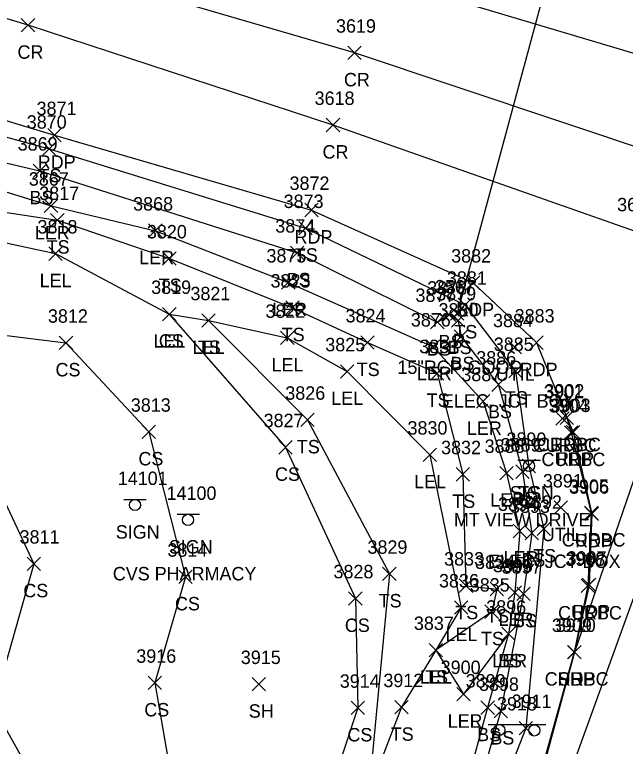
# Model space of a CAD drawing. Extents: x 1462089 to 1464015, y 730534 to 736144.
# Drawn here: x 1462748.3 to 1462839.3, y 732306.5 to 732415.6 of the extents above; entities that cross this region are included whole.
import ezdxf

# ---------------------------------------------------------------- set-up
doc = ezdxf.new("R2010")
doc.units = 0
for name, color, linetype in [('D_A', 7, 'Continuous'), ('D_C', 7, 'Continuous'), ('D_I', 7, 'Continuous'), ('D_TIC', 7, 'Continuous'), ('DCP', 7, 'Continuous'), ('L_A', 7, 'Continuous'), ('L_I', 7, 'Continuous'), ('L_TIC', 7, 'Continuous'), ('LARO', 7, 'Continuous'), ('LELB', 7, 'Continuous'), ('P_A', 7, 'Continuous'), ('P_I', 7, 'Continuous'), ('P_TIC', 7, 'Continuous'), ('PET', 7, 'Continuous'), ('PRC', 7, 'Continuous'), ('PSP', 7, 'Continuous'), ('R_A', 7, 'Continuous'), ('R_I', 7, 'Continuous'), ('R_TIC', 7, 'Continuous'), ('RC', 7, 'Continuous'), ('S_A', 7, 'Continuous'), ('S_C', 7, 'Continuous'), ('S_I', 7, 'Continuous'), ('SSGN', 7, 'Continuous'), ('U_A', 7, 'Continuous'), ('U_C', 7, 'Continuous'), ('U_I', 7, 'Continuous'), ('UDEFAULT', 7, 'Continuous')]:
    doc.layers.add(name, color=color, linetype=linetype)

msp = doc.modelspace()

# ---------------------------------------------------------------- linework, layer by layer
at = {"layer": 'D_TIC'}
for points in [[(1462813.23, 732370.01), (1462815.23, 732372.01)], [(1462815.23, 732370.01), (1462813.23, 732372.01)]]:
    msp.add_lwpolyline(points, dxfattribs=at)
at = {"layer": 'DCP'}
msp.add_lwpolyline([(1462832.71, 732439.48), (1462814.23, 732371.01)], dxfattribs=at)
at = {"layer": 'L_TIC'}
for points in [[(1462752.43, 732394.57), (1462754.43, 732396.57)], [(1462754.43, 732394.57), (1462752.43, 732396.57)], [(1462751.06, 732391.3), (1462753.06, 732393.3)], [(1462753.06, 732391.3), (1462751.06, 732393.3)], [(1462752.71, 732386.07), (1462754.71, 732388.07)], [(1462754.71, 732386.07), (1462752.71, 732388.07)], [(1462753.65, 732383.94), (1462755.65, 732385.94)], [(1462755.65, 732383.94), (1462753.65, 732385.94)], [(1462768.26, 732382.36), (1462770.26, 732384.36)], [(1462770.26, 732382.36), (1462768.26, 732384.36)], [(1462790.64, 732382.74), (1462792.64, 732384.74)], [(1462792.64, 732382.74), (1462790.64, 732384.74)], [(1462753.38, 732378.94), (1462755.38, 732380.94)], [(1462755.38, 732378.94), (1462753.38, 732380.94)], [(1462789.4, 732379.07), (1462791.4, 732381.07)], [(1462791.4, 732379.07), (1462789.4, 732381.07)], [(1462770.35, 732378.21), (1462772.35, 732380.21)], [(1462772.35, 732378.21), (1462770.35, 732380.21)], [(1462788.08, 732374.62), (1462790.08, 732376.62)], [(1462790.08, 732374.62), (1462788.08, 732376.62)], [(1462814.41, 732371.3), (1462816.41, 732373.3)], [(1462816.41, 732371.3), (1462814.41, 732373.3)], [(1462788.69, 732370.88), (1462790.69, 732372.88)], [(1462790.69, 732370.88), (1462788.69, 732372.88)], [(1462770.34, 732369.93), (1462772.34, 732371.93)], [(1462772.34, 732369.93), (1462770.34, 732371.93)], [(1462770.34, 732369.93), (1462772.34, 732371.93)], [(1462772.34, 732369.93), (1462770.34, 732371.93)], [(1462776.18, 732368.99), (1462778.18, 732370.99)], [(1462778.18, 732368.99), (1462776.18, 732370.99)], [(1462776.18, 732368.99), (1462778.18, 732370.99)], [(1462778.18, 732368.99), (1462776.18, 732370.99)], [(1462812.05, 732369.82), (1462814.05, 732371.82)], [(1462814.05, 732369.82), (1462812.05, 732371.82)], [(1462813.39, 732368.97), (1462815.39, 732370.97)], [(1462815.39, 732368.97), (1462813.39, 732370.97)], [(1462810.29, 732368.74), (1462812.29, 732370.74)], [(1462812.29, 732368.74), (1462810.29, 732370.74)], [(1462754.94, 732365.64), (1462756.94, 732367.64)], [(1462756.94, 732365.64), (1462754.94, 732367.64)], [(1462787.93, 732366.37), (1462789.93, 732368.37)], [(1462789.93, 732366.37), (1462787.93, 732368.37)], [(1462799.87, 732365.69), (1462801.87, 732367.69)], [(1462801.87, 732365.69), (1462799.87, 732367.69)], [(1462813.82, 732366.56), (1462815.82, 732368.56)], [(1462815.82, 732366.56), (1462813.82, 732368.56)], [(1462809.65, 732365.07), (1462811.65, 732367.07)], [(1462811.65, 732365.07), (1462809.65, 732367.07)], [(1462796.85, 732361.38), (1462798.85, 732363.38)], [(1462798.85, 732361.38), (1462796.85, 732363.38)], [(1462821.96, 732361.43), (1462823.96, 732363.43)], [(1462823.96, 732361.43), (1462821.96, 732363.43)], [(1462810.28, 732361.1), (1462812.28, 732363.1)], [(1462812.28, 732361.1), (1462810.28, 732363.1)], [(1462819.41, 732359.4), (1462821.41, 732361.4)], [(1462821.41, 732359.4), (1462819.41, 732361.4)], [(1462817.13, 732356.92), (1462819.13, 732358.92)], [(1462819.13, 732356.92), (1462817.13, 732358.92)], [(1462790.94, 732354.16), (1462792.94, 732356.16)], [(1462792.94, 732354.16), (1462790.94, 732356.16)], [(1462767.29, 732352.37), (1462769.29, 732354.37)], [(1462769.29, 732352.37), (1462767.29, 732354.37)], [(1462787.66, 732350.07), (1462789.66, 732352.07)], [(1462789.66, 732350.07), (1462787.66, 732352.07)], [(1462809.19, 732348.96), (1462811.19, 732350.96)], [(1462811.19, 732348.96), (1462809.19, 732350.96)], [(1462823.94, 732347.28), (1462825.94, 732349.28)], [(1462825.94, 732347.28), (1462823.94, 732349.28)], [(1462814.11, 732346.04), (1462816.11, 732348.04)], [(1462816.11, 732346.04), (1462814.11, 732348.04)], [(1462820.6, 732346.23), (1462822.6, 732348.23)], [(1462822.6, 732346.23), (1462820.6, 732348.23)], [(1462822.99, 732346.44), (1462824.99, 732348.44)], [(1462824.99, 732346.44), (1462822.99, 732348.44)], [(1462822.59, 732337.59), (1462824.59, 732339.59)], [(1462824.59, 732337.59), (1462822.59, 732339.59)], [(1462824.38, 732337.29), (1462826.38, 732339.29)], [(1462826.38, 732337.29), (1462824.38, 732339.29)], [(1462826.17, 732337.9), (1462828.17, 732339.9)], [(1462828.17, 732337.9), (1462826.17, 732339.9)], [(1462750.14, 732332.71), (1462752.14, 732334.71)], [(1462752.14, 732332.71), (1462750.14, 732334.71)], [(1462772.75, 732330.76), (1462774.75, 732332.76)], [(1462774.75, 732330.76), (1462772.75, 732332.76)], [(1462803.14, 732331.2), (1462805.14, 732333.2)], [(1462805.14, 732331.2), (1462803.14, 732333.2)], [(1462814.56, 732329.44), (1462816.56, 732331.44)], [(1462816.56, 732329.44), (1462814.56, 732331.44)], [(1462819.17, 732328.94), (1462821.17, 732330.94)], [(1462821.17, 732328.94), (1462819.17, 732330.94)], [(1462798.07, 732327.54), (1462800.07, 732329.54)], [(1462800.07, 732327.54), (1462798.07, 732329.54)], [(1462821.84, 732328.44), (1462823.84, 732330.44)], [(1462823.84, 732328.44), (1462821.84, 732330.44)], [(1462823.13, 732328.23), (1462825.13, 732330.23)], [(1462825.13, 732328.23), (1462823.13, 732330.23)], [(1462813.86, 732326.18), (1462815.86, 732328.18)], [(1462815.86, 732326.18), (1462813.86, 732328.18)], [(1462818.39, 732325.56), (1462820.39, 732327.56)], [(1462820.39, 732325.56), (1462818.39, 732327.56)], [(1462820.9, 732322.26), (1462822.9, 732324.26)], [(1462822.9, 732322.26), (1462820.9, 732324.26)], [(1462820.9, 732322.26), (1462822.9, 732324.26)], [(1462822.9, 732322.26), (1462820.9, 732324.26)], [(1462810.06, 732319.84), (1462812.06, 732321.84)], [(1462812.06, 732319.84), (1462810.06, 732321.84)], [(1462810.06, 732319.84), (1462812.06, 732321.84)], [(1462812.06, 732319.84), (1462810.06, 732321.84)], [(1462768.17, 732314.95), (1462770.17, 732316.95)], [(1462770.17, 732314.95), (1462768.17, 732316.95)], [(1462783.7, 732314.76), (1462785.7, 732316.76)], [(1462785.7, 732314.76), (1462783.7, 732316.76)], [(1462814.21, 732313.27), (1462816.21, 732315.27)], [(1462816.21, 732313.27), (1462814.21, 732315.27)], [(1462814.21, 732313.27), (1462816.21, 732315.27)], [(1462816.21, 732313.27), (1462814.21, 732315.27)], [(1462798.45, 732311.22), (1462800.45, 732313.22)], [(1462800.45, 732311.22), (1462798.45, 732313.22)], [(1462804.94, 732311.32), (1462806.94, 732313.32)], [(1462806.94, 732311.32), (1462804.94, 732313.32)], [(1462817.79, 732311.26), (1462819.79, 732313.26)], [(1462819.79, 732311.26), (1462817.79, 732313.26)], [(1462819.76, 732310.76), (1462821.76, 732312.76)], [(1462821.76, 732310.76), (1462819.76, 732312.76)], [(1462823.49, 732308.21), (1462825.49, 732310.21)], [(1462825.49, 732308.21), (1462823.49, 732310.21)]]:
    msp.add_lwpolyline(points, dxfattribs=at)
at = {"layer": 'LARO'}
for points in [[(1462572.33, 732439.42), (1462576.07, 732442.44), (1462583.22, 732439.94), (1462602.54, 732432.41), (1462622.67, 732428.48), (1462636.8, 732423.2), (1462650.18, 732418.67), (1462663.46, 732414.24), (1462688.36, 732406.92), (1462712.41, 732399.83), (1462753.71, 732387.07), (1462769.26, 732383.36), (1462789.08, 732375.62), (1462810.65, 732366.07), (1462818.13, 732357.92), (1462821.6, 732347.23), (1462823.59, 732338.59), (1462822.84, 732329.44), (1462821.9, 732323.26), (1462815.21, 732314.27)], [(1462572.33, 732439.42), (1462575.25, 732436.87), (1462599.55, 732422.22), (1462622.04, 732422.41), (1462631.37, 732416.5), (1462636.09, 732416.37), (1462657.82, 732407.77), (1462661.3, 732405.33), (1462669.6, 732401.87), (1462685.72, 732397.58), (1462688.94, 732395.59), (1462697.15, 732392.56), (1462720.49, 732384.22), (1462723.66, 732380.38), (1462733.8, 732384.38), (1462754.38, 732379.94), (1462771.34, 732370.93), (1462777.18, 732369.99), (1462788.93, 732367.37), (1462797.85, 732362.38), (1462810.19, 732349.96), (1462814.86, 732327.18), (1462811.06, 732320.84), (1462815.21, 732314.27)]]:
    msp.add_lwpolyline(points, dxfattribs=at)
at = {"layer": 'LELB'}
for points in [[(1462576.07, 732442.44), (1462583.47, 732447.07), (1462597.53, 732450.09), (1462627.46, 732438.1), (1462676.16, 732419.43), (1462714.86, 732406.16), (1462753.43, 732395.57), (1462791.64, 732383.74), (1462815.41, 732372.3), (1462822.96, 732362.43), (1462824.94, 732348.28), (1462827.17, 732338.9), (1462824.49, 732309.21), (1462814.84, 732284.56), (1462811.59, 732269.3), (1462803.53, 732238.16)], [(1462583.22, 732439.94), (1462589.94, 732445.61), (1462624.22, 732432.73), (1462673.9, 732414.83), (1462712.5, 732401.6), (1462752.06, 732392.3), (1462790.4, 732380.07), (1462811.29, 732369.74), (1462813.05, 732370.82), (1462814.39, 732369.97), (1462814.82, 732367.56), (1462820.41, 732360.4), (1462823.99, 732347.44), (1462825.38, 732338.29), (1462824.13, 732329.23), (1462820.76, 732311.76), (1462813.01, 732284.98), (1462809.03, 732269.42), (1462801.93, 732239.13)], [(1462595.72, 732406.28), (1462619.4, 732406.7), (1462642.47, 732399.16), (1462667.34, 732396.48), (1462684.1, 732390.5), (1462719.43, 732377.7), (1462729.06, 732369.99), (1462742.49, 732352.09), (1462751.14, 732333.71), (1462745.11, 732312.38), (1462751.49, 732301.01), (1462756.6, 732270.55), (1462749.08, 732236.3), (1462739.5, 732197.27), (1462722.63, 732167.04), (1462705.2, 732121.69), (1462689.78, 732084.32), (1462690.84, 732066.26), (1462684.58, 732060.84), (1462690.56, 732032.44), (1462672.45, 732001.12)], [(1462723.88, 732392.66), (1462720.49, 732384.22), (1462723.52, 732388.53), (1462725.36, 732387.04), (1462723.66, 732380.38), (1462729.06, 732369.99), (1462755.94, 732366.64), (1462768.29, 732353.37), (1462773.75, 732331.76), (1462769.17, 732315.95), (1462772.06, 732299.26), (1462767.14, 732265.98), (1462756.64, 732233.77)], [(1462737.26, 732387.58), (1462754.65, 732384.94), (1462771.35, 732379.21), (1462789.69, 732371.88), (1462800.87, 732366.69), (1462811.28, 732362.1), (1462815.11, 732347.04), (1462815.56, 732330.44), (1462820.17, 732329.94), (1462819.39, 732326.56), (1462811.06, 732320.84), (1462805.94, 732312.32), (1462801.07, 732299.68), (1462797.14, 732292.56), (1462794.11, 732276.48), (1462793.48, 732260.93), (1462778.67, 732227.05)], [(1462771.34, 732370.93), (1462788.66, 732351.07), (1462799.07, 732328.54), (1462799.45, 732312.22), (1462793.43, 732294.03), (1462783.04, 732263.92), (1462772.71, 732229.46), (1462765.32, 732191.27), (1462752.68, 732160.4), (1462737.05, 732121.41), (1462720.38, 732070.54)], [(1462777.18, 732369.99), (1462791.94, 732355.16), (1462804.14, 732332.2), (1462801.07, 732299.68)], [(1462821.9, 732323.26), (1462818.79, 732312.26), (1462811.69, 732286.33)]]:
    msp.add_lwpolyline(points, dxfattribs=at)
at = {"layer": 'P_TIC'}
for points in [[(1462749.28, 732412.99), (1462751.28, 732414.99)], [(1462751.28, 732412.99), (1462749.28, 732414.99)], [(1462797.94, 732408.88), (1462799.94, 732410.88)], [(1462799.94, 732408.88), (1462797.94, 732410.88)], [(1462794.74, 732398.11), (1462796.74, 732400.11)], [(1462796.74, 732398.11), (1462794.74, 732400.11)], [(1462753.24, 732396.59), (1462755.24, 732398.59)], [(1462755.24, 732396.59), (1462753.24, 732398.59)], [(1462791.52, 732385.44), (1462793.52, 732387.44)], [(1462793.52, 732385.44), (1462791.52, 732387.44)], [(1462815.61, 732374.61), (1462817.61, 732376.61)], [(1462817.61, 732374.61), (1462815.61, 732376.61)], [(1462825.08, 732365.67), (1462827.08, 732367.67)], [(1462827.08, 732365.67), (1462825.08, 732367.67)], [(1462829.59, 732354.49), (1462831.59, 732356.49)], [(1462831.59, 732354.49), (1462829.59, 732356.49)], [(1462830.52, 732352.33), (1462832.52, 732354.33)], [(1462832.52, 732352.33), (1462830.52, 732354.33)], [(1462833.33, 732340.15), (1462835.33, 732342.15)], [(1462835.33, 732340.15), (1462833.33, 732342.15)], [(1462832.9, 732329.57), (1462834.9, 732331.57)], [(1462834.9, 732329.57), (1462832.9, 732331.57)], [(1462830.73, 732319.54), (1462832.73, 732321.54)], [(1462832.73, 732319.54), (1462830.73, 732321.54)], [(1462830.73, 732319.54), (1462832.73, 732321.54)], [(1462832.73, 732319.54), (1462830.73, 732321.54)]]:
    msp.add_lwpolyline(points, dxfattribs=at)
at = {"layer": 'PET'}
for points in [[(1462974.36, 732735), (1462957.21, 732680.82), (1462945.36, 732643.96), (1462932.51, 732601.63), (1462920.15, 732563.11), (1462911.43, 732534.97), (1462898.01, 732492.33), (1462884.52, 732450), (1462822.42, 732278.6), (1462811.42, 732236.79), (1462797.46, 732186.94), (1462784.89, 732139.5), (1462773.38, 732098.59), (1462761.09, 732052.78), (1462749.31, 732009.82), (1462737.3, 731963.43), (1462717.1, 731889.53)], [(1462560.47, 732471.1), (1462602.43, 732455.27), (1462630.05, 732443.64), (1462677.49, 732423.16), (1462715.52, 732409.3), (1462754.24, 732397.59), (1462792.52, 732386.44), (1462816.61, 732375.61), (1462826.08, 732366.67), (1462830.59, 732355.49), (1462831.52, 732353.33), (1462834.33, 732341.15), (1462833.9, 732330.57), (1462831.73, 732320.54)]]:
    msp.add_lwpolyline(points, dxfattribs=at)
at = {"layer": 'PRC'}
for points in [[(1462860.17, 732402.54), (1462850.14, 732406.94), (1462802.36, 732421.18), (1462757.56, 732432.91), (1462714.03, 732445.15), (1462666.7, 732456.26), (1462620.19, 732470.7), (1462574.65, 732484.39)], [(1462855.98, 732390.47), (1462845.16, 732394.41), (1462798.94, 732409.88), (1462754.36, 732422.89), (1462709.64, 732434.26), (1462665.06, 732447.45), (1462615.94, 732461.58)], [(1462851.6, 732378.35), (1462840.83, 732383.25), (1462795.74, 732399.11), (1462750.28, 732413.99), (1462709.64, 732426.3), (1462661.88, 732441.51), (1462615.94, 732461.58)]]:
    msp.add_lwpolyline(points, dxfattribs=at)
at = {"layer": 'PSP'}
msp.add_lwpolyline([(1462968.73, 732736.5), (1462951.61, 732681.88), (1462940.59, 732646.44), (1462927.05, 732603.06), (1462915.13, 732564.78), (1462905.93, 732535.59), (1462892.76, 732493.15), (1462882.84, 732461.98), (1462878.84, 732452.24), (1462860.17, 732402.54), (1462855.98, 732390.47), (1462851.6, 732378.35), (1462831.73, 732320.54), (1462820.54, 732279.17), (1462809.4, 732237.24), (1462795.77, 732187.97), (1462782.91, 732140.19), (1462771.75, 732099.01), (1462759.21, 732053.14), (1462747.62, 732010.5), (1462744.84, 731999.27), (1462735.88, 731965.54), (1462724.35, 731923.62)], dxfattribs=at)
at = {"layer": 'R_TIC'}
for points in [[(1462828.93, 732354.37), (1462830.93, 732356.37)], [(1462830.93, 732354.37), (1462828.93, 732356.37)], [(1462829.59, 732354.49), (1462831.59, 732356.49)], [(1462831.59, 732354.49), (1462829.59, 732356.49)], [(1462830.24, 732352.27), (1462832.24, 732354.27)], [(1462832.24, 732352.27), (1462830.24, 732354.27)], [(1462833.24, 732340.28), (1462835.24, 732342.28)], [(1462835.24, 732340.28), (1462833.24, 732342.28)], [(1462832.71, 732329.4), (1462834.71, 732331.4)], [(1462834.71, 732329.4), (1462832.71, 732331.4)], [(1462830.71, 732319.54), (1462832.71, 732321.54)], [(1462832.71, 732319.54), (1462830.71, 732321.54)]]:
    msp.add_lwpolyline(points, dxfattribs=at)
at = {"layer": 'RC'}
msp.add_lwpolyline([(1462829.93, 732355.37), (1462830.59, 732355.49), (1462831.24, 732353.27), (1462834.24, 732341.28), (1462833.71, 732330.4), (1462831.71, 732320.54), (1462820.1, 732278.81), (1462808.97, 732237.56), (1462795.49, 732188.01), (1462782.74, 732140.32), (1462771.63, 732099.14), (1462759.13, 732053.25), (1462747.5, 732010.47), (1462744.54, 731999.36), (1462742.28, 731993.46), (1462735.21, 731981.65), (1462730.48, 731976.35), (1462728.98, 731974.4)], dxfattribs=at)
at = {"layer": 'SSGN'}
for p, q in [((1462823.31, 732349.13), (1462826.65, 732349.13)), ((1462824.96, 732348.3), (1462824.96, 732348.3)), ((1462764.57, 732343.3), (1462767.9, 732343.3)), ((1462766.22, 732342.47), (1462766.22, 732342.47)), ((1462772.49, 732341.09), (1462775.82, 732341.09)), ((1462774.13, 732340.25), (1462774.13, 732340.25)), ((1462818.87, 732309.77), (1462827.46, 732309.77)), ((1462822.89, 732308.86), (1462822.89, 732308.86))]:
    msp.add_line(p, q, dxfattribs=at)
for centre in [(1462824.96, 732348.3), (1462766.22, 732342.47), (1462774.13, 732340.25), (1462820.53, 732308.93), (1462825.74, 732308.86)]:
    msp.add_circle(centre, 0.833, dxfattribs=at)
at = {"layer": 'UDEFAULT'}
for points in [[(1462821.85, 732364.98), (1462823.85, 732366.98)], [(1462823.85, 732364.98), (1462821.85, 732366.98)], [(1462828.71, 732341.08), (1462830.71, 732343.08)], [(1462830.71, 732341.08), (1462828.71, 732343.08)]]:
    msp.add_lwpolyline(points, dxfattribs=at)

# ---------------------------------------------------------------- texts
at = {"layer": 'D_A'}
msp.add_text('P', height=2, dxfattribs=at).set_placement((1462813.61, 732366.01))
at = {"layer": 'D_C'}
msp.add_text('15"RCP-GOOD', height=2, dxfattribs=at).set_placement((1462805.34, 732362.01))
at = {"layer": 'D_I'}
msp.add_text('3567', height=2, dxfattribs=at).set_placement((1462810.93, 732374.01))
at = {"layer": 'L_A'}
for s, p in [('TS', (1462751.84, 732390.57)), ('BS', (1462750.5, 732387.3)), ('LER', (1462751.29, 732382.07)), ('TS', (1462753.06, 732379.94)), ('TS', (1462790.05, 732378.74)), ('LER', (1462766.84, 732378.36)), ('LEL', (1462752.02, 732374.94)), ('BS', (1462788.84, 732375.07)), ('TS', (1462769.76, 732374.21)), ('LER', (1462786.66, 732370.62)), ('TS', (1462788.1, 732366.88)), ('TS', (1462813.82, 732367.3)), ('LEL', (1462768.98, 732365.93)), ('CS', (1462769.78, 732365.93)), ('BS', (1462811.49, 732365.82)), ('LEL', (1462774.82, 732364.99)), ('TS', (1462775.59, 732364.99)), ('BS', (1462809.73, 732364.74)), ('BS', (1462812.83, 732364.97)), ('LEL', (1462786.57, 732362.37)), ('BS', (1462813.26, 732362.56)), ('CS', (1462754.38, 732361.64)), ('TS', (1462799.28, 732361.69)), ('LER', (1462808.23, 732361.07)), ('LEL', (1462795.49, 732357.38)), ('TS', (1462809.69, 732357.1)), ('TS', (1462821.37, 732357.43)), ('BS', (1462818.85, 732355.4)), ('LER', (1462815.71, 732352.92)), ('TS', (1462790.35, 732350.16)), ('CS', (1462766.74, 732348.37)), ('CS', (1462787.1, 732346.07)), ('LEL', (1462807.83, 732344.96)), ('TS', (1462823.35, 732343.28)), ('TS', (1462813.52, 732342.04)), ('LER', (1462819.19, 732342.23)), ('BS', (1462822.43, 732342.44)), ('LER', (1462821.18, 732333.59)), ('BS', (1462823.82, 732333.29)), ('TS', (1462825.57, 732333.9)), ('CS', (1462749.58, 732328.71)), ('CS', (1462772.19, 732326.76)), ('TS', (1462802.55, 732327.2)), ('TS', (1462813.97, 732325.44)), ('TS', (1462818.58, 732324.94)), ('LER', (1462820.42, 732324.44)), ('BS', (1462822.57, 732324.23)), ('CS', (1462797.51, 732323.54)), ('LEL', (1462812.5, 732322.18)), ('TS', (1462817.8, 732321.56)), ('LER', (1462819.48, 732318.26)), ('BS', (1462820.34, 732318.26)), ('LEL', (1462808.7, 732315.84)), ('TS', (1462809.47, 732315.84)), ('CS', (1462767.61, 732310.95)), ('SH', (1462783.18, 732310.76)), ('LER', (1462812.8, 732309.27)), ('LEL', (1462812.85, 732309.27)), ('CS', (1462797.89, 732307.22)), ('TS', (1462804.35, 732307.32)), ('BS', (1462817.23, 732307.26)), ('BS', (1462819.2, 732306.76))]:
    msp.add_text(s, height=2, dxfattribs=at).set_placement(p)
at = {"layer": 'L_I'}
for s, p in [('3870', (1462750.09, 732398.57)), ('3869', (1462748.74, 732395.3)), ('3867', (1462750.4, 732390.07)), ('3817', (1462751.95, 732387.94)), ('3868', (1462765.95, 732386.36)), ('3873', (1462788.38, 732386.74)), ('3874', (1462787.14, 732383.07)), ('3818', (1462751.69, 732382.94)), ('3820', (1462768, 732382.21)), ('3875', (1462785.82, 732378.62)), ('3823', (1462786.43, 732374.88)), ('3881', (1462812.72, 732375.3)), ('3819', (1462768.64, 732373.93)), ('3819', (1462768.64, 732373.93)), ('3878', (1462809.79, 732373.82)), ('3821', (1462774.49, 732372.99)), ('3821', (1462774.49, 732372.99)), ('3877', (1462808.03, 732372.74)), ('3879', (1462811.12, 732372.97)), ('3822', (1462785.67, 732370.37)), ('3880', (1462811.47, 732370.56)), ('3812', (1462753.25, 732369.64)), ('3824', (1462797.61, 732369.69)), ('3876', (1462807.34, 732369.07)), ('3825', (1462794.59, 732365.38)), ('3831', (1462808.59, 732365.1)), ('3885', (1462819.7, 732365.43)), ('3886', (1462817.09, 732363.4)), ('3887', (1462814.87, 732360.92)), ('3826', (1462788.63, 732358.16)), ('3813', (1462765.6, 732356.37)), ('3827', (1462785.4, 732354.07)), ('3830', (1462806.85, 732352.96)), ('3889', (1462820.72, 732350.44)), ('3890', (1462821.59, 732351.28)), ('3832', (1462811.85, 732350.04)), ('3888', (1462818.34, 732350.23)), ('3894', (1462820.33, 732341.59)), ('3892', (1462823.91, 732341.9)), ('3893', (1462822.12, 732341.29)), ('3811', (1462749.02, 732336.71)), ('3829', (1462800.88, 732335.2)), ('3814', (1462771.06, 732334.76)), ('3833', (1462812.3, 732333.44)), ('3834', (1462816.91, 732332.94)), ('3895', (1462819.58, 732332.44)), ('3897', (1462820.87, 732332.23)), ('3828', (1462795.81, 732331.54)), ('3836', (1462811.54, 732330.18)), ('3835', (1462816.13, 732329.56)), ('3896', (1462818.58, 732326.26)), ('3896', (1462818.58, 732326.26)), ('3837', (1462807.8, 732323.84)), ('3837', (1462807.8, 732323.84)), ('3916', (1462766.42, 732318.95)), ('3915', (1462782, 732318.76)), ('3900', (1462811.79, 732317.27)), ('3900', (1462811.79, 732317.27)), ('3914', (1462796.75, 732315.22)), ('3912', (1462803.25, 732315.32)), ('3899', (1462815.52, 732315.26)), ('3898', (1462817.5, 732314.76)), ('3911', (1462822.36, 732312.21))]:
    msp.add_text(s, height=2, dxfattribs=at).set_placement(p)
at = {"layer": 'P_A'}
for s, p in [('CR', (1462748.71, 732408.99)), ('CR', (1462797.37, 732404.88)), ('CR', (1462794.18, 732394.11)), ('RDP', (1462751.73, 732392.59)), ('RDP', (1462790.01, 732381.44)), ('RDP', (1462814.1, 732370.61)), ('RDP', (1462823.57, 732361.67)), ('RDP', (1462828.08, 732350.49)), ('RDP', (1462829.01, 732348.33)), ('RDP', (1462831.82, 732336.15)), ('RDP', (1462831.39, 732325.57)), ('SHP', (1462829.27, 732315.54)), ('RDP', (1462829.22, 732315.54))]:
    msp.add_text(s, height=2, dxfattribs=at).set_placement(p)
at = {"layer": 'P_I'}
for s, p in [('3619', (1462796.19, 732412.88)), ('3618', (1462793, 732402.11)), ('3871', (1462751.55, 732400.59)), ('3872', (1462789.26, 732389.44)), ('3617', (1462838.09, 732386.25)), ('3882', (1462813.35, 732378.61)), ('3883', (1462822.82, 732369.67)), ('3902', (1462827.25, 732358.49)), ('3903', (1462828.18, 732356.33)), ('3906', (1462830.94, 732344.15)), ('3907', (1462830.56, 732333.57)), ('3910', (1462828.95, 732323.54)), ('3910', (1462828.95, 732323.54))]:
    msp.add_text(s, height=2, dxfattribs=at).set_placement(p)
at = {"layer": 'R_A'}
for p in [(1462825.51, 732350.37), (1462826.17, 732350.49), (1462826.82, 732348.27), (1462829.83, 732336.28), (1462829.29, 732325.4), (1462827.3, 732315.54)]:
    msp.add_text('CURBC', height=2, dxfattribs=at).set_placement(p)
at = {"layer": 'R_I'}
for s, p in [('3901', (1462827.16, 732358.37)), ('3902', (1462827.25, 732358.49)), ('3904', (1462827.9, 732356.27)), ('3905', (1462830.91, 732344.28)), ('3908', (1462830.37, 732333.4)), ('3909', (1462828.37, 732323.54))]:
    msp.add_text(s, height=2, dxfattribs=at).set_placement(p)
at = {"layer": 'S_A'}
for p in [(1462822.1, 732343.28), (1462763.36, 732337.45), (1462771.27, 732335.23)]:
    msp.add_text('SIGN', height=2, dxfattribs=at).set_placement(p)
at = {"layer": 'S_C'}
for s, p in [('MT VIEW DRIVE', (1462813.76, 732339.28)), ('CVS PHARMACY', (1462762.92, 732331.23))]:
    msp.add_text(s, height=2, dxfattribs=at).set_placement(p)
at = {"layer": 'S_I'}
for s, p in [('3890', (1462821.59, 732351.28)), ('14101', (1462763.66, 732345.45)), ('14100', (1462770.93, 732343.23)), ('3918', (1462820.19, 732311.84))]:
    msp.add_text(s, height=2, dxfattribs=at).set_placement(p)
at = {"layer": 'U_A'}
for p in [(1462820.01, 732360.98), (1462826.87, 732337.08)]:
    msp.add_text('UTIL', height=2, dxfattribs=at).set_placement(p)
at = {"layer": 'U_C'}
for p in [(1462811.97, 732356.98), (1462818.83, 732333.08)]:
    msp.add_text('ELEC. JCT BOX', height=2, dxfattribs=at).set_placement(p)
at = {"layer": 'U_I'}
for s, p in [('3884', (1462819.59, 732368.98)), ('3891', (1462827.02, 732345.08))]:
    msp.add_text(s, height=2, dxfattribs=at).set_placement(p)

doc.saveas('drawing.dxf')
